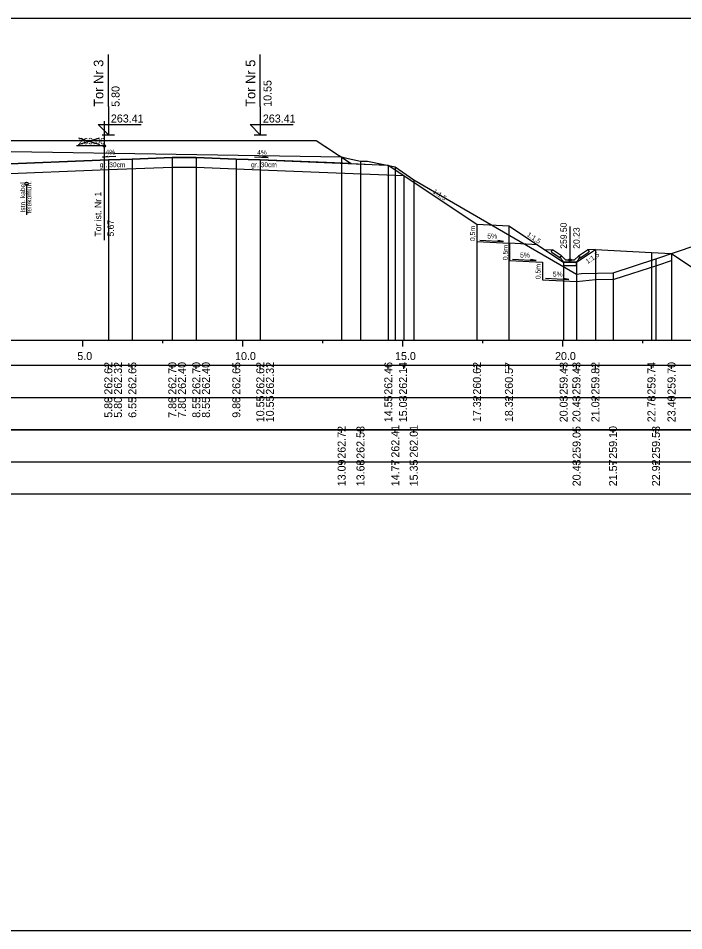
# Model space of a CAD drawing. Extents: x 6516023 to 6560129, y 5513077 to 5529206.
# Drawn here: x 6519688.7 to 6519709.5, y 5514551.66 to 5514580.16 of the extents above; entities that cross this region are included whole.
import ezdxf

# ---------------------------------------------------------------- set-up
doc = ezdxf.new("R2010")
doc.units = 0
for name, color, linetype in [('IR_default', 7, 'Continuous'), ('TOR_PRZEK_P-inne branze', 7, 'Continuous'), ('TOR_PRZEK_P-kable', 7, 'Continuous'), ('TOR_PRZEK_P-komponent', 7, 'Continuous'), ('TOR_PRZEK_P-odwodnienie', 7, 'Continuous'), ('TOR_PRZEK_P-opisy', 7, 'Continuous'), ('TOR_PRZEK_P-schodkowanie+wymiana', 7, 'Continuous'), ('TOR_PRZEK_P-tabelka istniejace', 7, 'Continuous'), ('TOR_PRZEK_P-tabelka projektowane', 7, 'Continuous'), ('TOR_PRZEK_P-teren istniejacy', 7, 'Continuous'), ('TOR_PRZEK_P-tory istniejace', 7, 'Continuous'), ('TOR_PRZEK_P-tory projektowane', 7, 'Continuous'), ('TOR_PRZEK_P-uklad odniesienia', 7, 'Continuous'), ('TOR_PRZEK_P-warstwa ochronna I', 7, 'Continuous'), ('TOR_PRZEK_P-warstwa ochronna II', 7, 'Continuous'), ('TOR_PS_T-skarpy projektowane', 7, 'Continuous'), ('TOR_RAMKI-ramka+tabelka 1', 7, 'Continuous')]:
    doc.layers.add(name, color=color, linetype=linetype)

msp = doc.modelspace()

# ---------------------------------------------------------------- linework, layer by layer
at = {"layer": 'IR_default'}
msp.add_lwpolyline([(6519687.463, 5514576.34), (6519689.2, 5514576.34), (6519689.763, 5514576.34), (6519692.407, 5514576.34), (6519693.263, 5514576.34), (6519693.569, 5514576.34), (6519694.513, 5514576.339), (6519697.157, 5514576.339), (6519698.013, 5514576.339), (6519698.279, 5514576.162), (6519699.098, 5514575.616), (6519699.978, 5514575.581), (6519700.263, 5514575.569), (6519700.42, 5514575.465), (6519700.905, 5514575.141), (6519702.605, 5514574.008), (6519703.033, 5514573.723), (6519704.033, 5514573.676), (6519705.743, 5514572.536), (6519706.143, 5514572.536), (6519706.735, 5514572.931), (6519708.488, 5514572.843), (6519709.114, 5514572.805)], dxfattribs=at)
at = {"layer": 'TOR_PRZEK_P-inne branze'}
msp.add_lwpolyline([(6519709.114, 5514572.805), (6519711.136, 5514571.457), (6519712.386, 5514571.533), (6519714.886, 5514571.583), (6519717.386, 5514571.634), (6519718.636, 5514571.559), (6519720.939, 5514573.095)], dxfattribs=at)
at = {"layer": 'TOR_PRZEK_P-kable'}
msp.add_line((6519688.959, 5514574.986), (6519688.959, 5514574.012), dxfattribs=at)
msp.add_circle((6519688.959, 5514574.986), 0.05, dxfattribs=at)
at = {"layer": 'TOR_PRZEK_P-komponent'}
msp.add_lwpolyline([(6519679.463, 5514576.34), (6519682.963, 5514576.34), (6519683.963, 5514576.34), (6519687.463, 5514576.34), (6519689.763, 5514576.34), (6519693.263, 5514576.34), (6519694.513, 5514576.339), (6519698.013, 5514576.339), (6519699.098, 5514575.616), (6519696.263, 5514575.729), (6519695.513, 5514575.759), (6519694.263, 5514575.809), (6519693.513, 5514575.81), (6519692.263, 5514575.76), (6519691.513, 5514575.73), (6519687.915, 5514575.586), (6519687.515, 5514575.659), (6519685.713, 5514575.731), (6519684.963, 5514575.761), (6519683.518, 5514575.819), (6519681.963, 5514575.756), (6519681.213, 5514575.726), (6519678.373, 5514575.613), (6519678.373, 5514575.613)], close=True, dxfattribs=at)
at = {"layer": 'TOR_PRZEK_P-odwodnienie'}
for p, q in [((6519705.943, 5514572.606), (6519705.943, 5514573.65)), ((6519705.634, 5514572.665), (6519705.373, 5514572.84)), ((6519705.678, 5514572.732), (6519705.398, 5514572.919)), ((6519705.678, 5514572.732), (6519705.67, 5514572.719)), ((6519706.208, 5514572.732), (6519706.488, 5514572.919)), ((6519706.208, 5514572.732), (6519706.216, 5514572.719)), ((6519706.252, 5514572.665), (6519706.513, 5514572.84)), ((6519705.645, 5514572.682), (6519705.634, 5514572.665)), ((6519705.636, 5514572.701), (6519705.683, 5514572.725)), ((6519705.803, 5514572.606), (6519705.683, 5514572.725)), ((6519705.753, 5514572.536), (6519706.133, 5514572.536)), ((6519705.803, 5514572.606), (6519706.083, 5514572.606)), ((6519706.083, 5514572.606), (6519706.203, 5514572.725)), ((6519706.203, 5514572.725), (6519706.251, 5514572.701)), ((6519706.241, 5514572.682), (6519706.252, 5514572.665))]:
    msp.add_line(p, q, dxfattribs=at)
for points in [[(6519705.152, 5514572.931), (6519705.398, 5514572.919)], [(6519705.348, 5514572.892), (6519705.398, 5514572.919)], [(6519705.348, 5514572.892), (6519705.373, 5514572.84)], [(6519706.735, 5514572.931), (6519706.488, 5514572.919)], [(6519706.538, 5514572.892), (6519706.488, 5514572.919)], [(6519706.538, 5514572.892), (6519706.513, 5514572.84)], [(6519705.67, 5514572.719), (6519705.635, 5514572.701)], [(6519705.635, 5514572.701), (6519705.645, 5514572.682)], [(6519705.683, 5514572.606), (6519705.636, 5514572.701)], [(6519705.753, 5514572.536), (6519705.683, 5514572.606)], [(6519706.143, 5514572.536), (6519705.743, 5514572.536), (6519705.743, 5514572.436), (6519706.143, 5514572.436), (6519706.143, 5514572.536)], [(6519706.133, 5514572.536), (6519706.203, 5514572.606)], [(6519706.203, 5514572.606), (6519706.251, 5514572.701)], [(6519706.216, 5514572.719), (6519706.251, 5514572.701)], [(6519706.251, 5514572.701), (6519706.241, 5514572.682)]]:
    msp.add_lwpolyline(points, dxfattribs=at)
msp.add_circle((6519705.943, 5514572.606), 0.035, dxfattribs=at)
at = {"layer": 'TOR_PRZEK_P-opisy'}
for points in [[(6519691.75, 5514575.835), (6519691.332, 5514575.815), (6519691.5, 5514575.844)], [(6519696.086, 5514575.828), (6519696.504, 5514575.809), (6519696.336, 5514575.837)]]:
    msp.add_lwpolyline(points, dxfattribs=at)
at = {"layer": 'TOR_PRZEK_P-schodkowanie+wymiana'}
for p, q in [((6519703.033, 5514573.723), (6519703.033, 5514573.18)), ((6519703.033, 5514573.18), (6519704.056, 5514573.129)), ((6519704.056, 5514573.129), (6519704.056, 5514572.586)), ((6519704.923, 5514573.083), (6519704.056, 5514573.129)), ((6519704.056, 5514572.586), (6519705.079, 5514572.534)), ((6519705.079, 5514572.534), (6519705.079, 5514571.991)), ((6519705.079, 5514571.991), (6519706.143, 5514571.938))]:
    msp.add_line(p, q, dxfattribs=at)
msp.add_lwpolyline([(6519706.143, 5514571.938), (6519706.735, 5514571.992), (6519707.319, 5514572.004), (6519708.692, 5514572.447), (6519709.114, 5514572.593)], dxfattribs=at)
at = {"layer": 'TOR_PRZEK_P-tabelka istniejace'}
for p, q in [((6519698.804, 5514567.206), (6519698.804, 5514567.306)), ((6519699.394, 5514567.206), (6519699.394, 5514567.306)), ((6519700.482, 5514567.206), (6519700.482, 5514567.306)), ((6519701.059, 5514567.206), (6519701.059, 5514567.306)), ((6519706.147, 5514567.206), (6519706.147, 5514567.306)), ((6519707.286, 5514567.206), (6519707.286, 5514567.306)), ((6519708.629, 5514567.206), (6519708.629, 5514567.306)), ((6519634.663, 5514566.306), (6519728.463, 5514566.306)), ((6519698.804, 5514566.206), (6519698.804, 5514566.306)), ((6519699.394, 5514566.206), (6519699.394, 5514566.306)), ((6519700.482, 5514566.206), (6519700.482, 5514566.306)), ((6519701.059, 5514566.206), (6519701.059, 5514566.306)), ((6519706.147, 5514566.206), (6519706.147, 5514566.306)), ((6519707.286, 5514566.206), (6519707.286, 5514566.306)), ((6519708.629, 5514566.206), (6519708.629, 5514566.306))]:
    msp.add_line(p, q, dxfattribs=at)
for points in [[(6519698.804, 5514575.823), (6519698.804, 5514570.306), (6519698.804, 5514570.176), (6519698.804, 5514570.106)], [(6519699.394, 5514575.69), (6519699.394, 5514570.306), (6519699.394, 5514570.176), (6519699.394, 5514570.106)], [(6519700.482, 5514575.519), (6519700.482, 5514570.306), (6519700.482, 5514570.176), (6519700.482, 5514570.106)], [(6519701.059, 5514575.113), (6519701.059, 5514570.306), (6519701.059, 5514570.176), (6519701.059, 5514570.106)], [(6519708.629, 5514572.637), (6519708.629, 5514570.306), (6519708.629, 5514570.176), (6519708.629, 5514570.106)], [(6519707.286, 5514572.203), (6519707.286, 5514570.306), (6519707.286, 5514570.176), (6519707.286, 5514570.106)], [(6519706.147, 5514572.158), (6519706.147, 5514570.306), (6519706.147, 5514570.176), (6519706.147, 5514570.106)]]:
    msp.add_lwpolyline(points, dxfattribs=at)
msp.add_lwpolyline([(6519634.663, 5514567.306), (6519634.663, 5514565.306), (6519728.463, 5514565.306), (6519728.463, 5514567.306)], close=True, dxfattribs=at)
at = {"layer": 'TOR_PRZEK_P-tabelka projektowane'}
for p, q in [((6519691.513, 5514569.206), (6519691.513, 5514569.306)), ((6519691.513, 5514569.206), (6519691.513, 5514569.306)), ((6519692.263, 5514569.206), (6519692.263, 5514569.306)), ((6519693.513, 5514569.206), (6519693.513, 5514569.306)), ((6519693.513, 5514569.206), (6519693.513, 5514569.306)), ((6519694.263, 5514569.206), (6519694.263, 5514569.306)), ((6519694.263, 5514569.206), (6519694.263, 5514569.306)), ((6519695.513, 5514569.206), (6519695.513, 5514569.306)), ((6519696.263, 5514569.206), (6519696.263, 5514569.306)), ((6519696.263, 5514569.206), (6519696.263, 5514569.306)), ((6519700.263, 5514569.206), (6519700.263, 5514569.306)), ((6519700.746, 5514569.206), (6519700.746, 5514569.306)), ((6519703.033, 5514569.206), (6519703.033, 5514569.306)), ((6519704.033, 5514569.206), (6519704.033, 5514569.306)), ((6519705.743, 5514569.206), (6519705.743, 5514569.306)), ((6519706.143, 5514569.206), (6519706.143, 5514569.306)), ((6519706.735, 5514569.206), (6519706.735, 5514569.306)), ((6519708.488, 5514569.206), (6519708.488, 5514569.306)), ((6519709.114, 5514569.206), (6519709.114, 5514569.306)), ((6519634.663, 5514568.306), (6519728.463, 5514568.306)), ((6519691.513, 5514568.206), (6519691.513, 5514568.306)), ((6519691.513, 5514568.206), (6519691.513, 5514568.306)), ((6519692.263, 5514568.206), (6519692.263, 5514568.306)), ((6519693.513, 5514568.206), (6519693.513, 5514568.306)), ((6519693.513, 5514568.206), (6519693.513, 5514568.306)), ((6519694.263, 5514568.206), (6519694.263, 5514568.306)), ((6519694.263, 5514568.206), (6519694.263, 5514568.306)), ((6519695.513, 5514568.206), (6519695.513, 5514568.306)), ((6519696.263, 5514568.206), (6519696.263, 5514568.306)), ((6519696.263, 5514568.206), (6519696.263, 5514568.306)), ((6519700.263, 5514568.206), (6519700.263, 5514568.306)), ((6519700.746, 5514568.206), (6519700.746, 5514568.306)), ((6519703.033, 5514568.206), (6519703.033, 5514568.306)), ((6519704.033, 5514568.206), (6519704.033, 5514568.306)), ((6519705.743, 5514568.206), (6519705.743, 5514568.306)), ((6519706.143, 5514568.206), (6519706.143, 5514568.306)), ((6519706.735, 5514568.206), (6519706.735, 5514568.306)), ((6519708.488, 5514568.206), (6519708.488, 5514568.306)), ((6519709.114, 5514568.206), (6519709.114, 5514568.306))]:
    msp.add_line(p, q, dxfattribs=at)
for points in [[(6519691.513, 5514575.73), (6519691.513, 5514570.306), (6519691.513, 5514570.176), (6519691.513, 5514570.106)], [(6519692.263, 5514575.76), (6519692.263, 5514570.306), (6519692.263, 5514570.176), (6519692.263, 5514570.106)], [(6519693.513, 5514575.81), (6519693.513, 5514570.306), (6519693.513, 5514570.176), (6519693.513, 5514570.106)], [(6519694.263, 5514575.809), (6519694.263, 5514570.306), (6519694.263, 5514570.176), (6519694.263, 5514570.106)], [(6519695.513, 5514575.759), (6519695.513, 5514570.306), (6519695.513, 5514570.176), (6519695.513, 5514570.106)], [(6519696.263, 5514575.729), (6519696.263, 5514570.306), (6519696.263, 5514570.176), (6519696.263, 5514570.106)], [(6519691.513, 5514575.43), (6519691.513, 5514570.306), (6519691.513, 5514570.176), (6519691.513, 5514570.106)], [(6519693.513, 5514575.51), (6519693.513, 5514570.306), (6519693.513, 5514570.176), (6519693.513, 5514570.106)], [(6519694.263, 5514575.509), (6519694.263, 5514570.306), (6519694.263, 5514570.176), (6519694.263, 5514570.106)], [(6519696.263, 5514575.427), (6519696.263, 5514570.306), (6519696.263, 5514570.176), (6519696.263, 5514570.106)], [(6519700.263, 5514575.569), (6519700.263, 5514570.306), (6519700.263, 5514570.176), (6519700.263, 5514570.106)], [(6519700.746, 5514575.248), (6519700.746, 5514570.306), (6519700.746, 5514570.176), (6519700.746, 5514570.106)], [(6519703.033, 5514573.723), (6519703.033, 5514570.306), (6519703.033, 5514570.176), (6519703.033, 5514570.106)], [(6519704.033, 5514573.676), (6519704.033, 5514570.306), (6519704.033, 5514570.176), (6519704.033, 5514570.106)], [(6519706.735, 5514572.931), (6519706.735, 5514570.306), (6519706.735, 5514570.176), (6519706.735, 5514570.106)], [(6519708.488, 5514572.843), (6519708.488, 5514570.306), (6519708.488, 5514570.176), (6519708.488, 5514570.106)], [(6519709.114, 5514572.805), (6519709.114, 5514570.306), (6519709.114, 5514570.176), (6519709.114, 5514570.106)], [(6519705.743, 5514572.536), (6519705.743, 5514570.306), (6519705.743, 5514570.176), (6519705.743, 5514570.106)], [(6519706.143, 5514572.536), (6519706.143, 5514570.306), (6519706.143, 5514570.176), (6519706.143, 5514570.106)]]:
    msp.add_lwpolyline(points, dxfattribs=at)
msp.add_lwpolyline([(6519634.663, 5514569.306), (6519634.663, 5514567.306), (6519728.463, 5514567.306), (6519728.463, 5514569.306)], close=True, dxfattribs=at)
at = {"layer": 'TOR_PRZEK_P-teren istniejacy'}
msp.add_lwpolyline([(6519667.663, 5514572.624), (6519671.602, 5514572.885), (6519673.749, 5514573.026), (6519673.863, 5514573.081), (6519678.833, 5514575.425), (6519678.834, 5514575.426), (6519678.834, 5514575.426), (6519679.211, 5514575.5), (6519679.305, 5514575.581), (6519680.243, 5514576.128), (6519683.296, 5514576.079), (6519698.804, 5514575.823), (6519698.912, 5514575.799), (6519699.394, 5514575.69), (6519699.611, 5514575.688), (6519700.482, 5514575.519), (6519701.059, 5514575.113), (6519706.147, 5514572.158), (6519706.303, 5514572.183), (6519707.286, 5514572.203), (6519708.629, 5514572.637), (6519709.881, 5514573.07)], dxfattribs=at)
at = {"layer": 'TOR_PRZEK_P-tory istniejace'}
for p, q in [((6519691.384, 5514576.944), (6519691.384, 5514573.224)), ((6519691.385, 5514576.169), (6519690.519, 5514576.169)), ((6519690.585, 5514576.216), (6519691.237, 5514576.419)), ((6519690.585, 5514576.419), (6519691.237, 5514576.216))]:
    msp.add_line(p, q, dxfattribs=at)
msp.add_circle((6519691.385, 5514576.169), 0.035, dxfattribs=at)
at = {"layer": 'TOR_PRZEK_P-tory projektowane'}
for p, q in [((6519691.513, 5514577.397), (6519691.513, 5514579.029)), ((6519696.263, 5514577.397), (6519696.263, 5514579.029)), ((6519691.513, 5514577.397), (6519691.513, 5514576.52)), ((6519696.263, 5514577.397), (6519696.263, 5514576.519)), ((6519691.513, 5514576.52), (6519691.194, 5514576.839)), ((6519691.194, 5514576.839), (6519692.538, 5514576.839)), ((6519696.263, 5514576.519), (6519695.944, 5514576.839)), ((6519695.944, 5514576.839), (6519697.288, 5514576.839)), ((6519691.321, 5514576.52), (6519691.705, 5514576.52)), ((6519696.071, 5514576.519), (6519696.455, 5514576.519))]:
    msp.add_line(p, q, dxfattribs=at)
at = {"layer": 'TOR_PRZEK_P-uklad odniesienia'}
for p, q in [((6519638.463, 5514570.106), (6519728.463, 5514570.106)), ((6519690.713, 5514569.906), (6519690.713, 5514570.106)), ((6519693.213, 5514570.006), (6519693.213, 5514570.106)), ((6519695.713, 5514569.906), (6519695.713, 5514570.106)), ((6519698.213, 5514570.006), (6519698.213, 5514570.106)), ((6519700.713, 5514569.906), (6519700.713, 5514570.106)), ((6519703.213, 5514570.006), (6519703.213, 5514570.106)), ((6519705.713, 5514569.906), (6519705.713, 5514570.106)), ((6519708.213, 5514570.006), (6519708.213, 5514570.106))]:
    msp.add_line(p, q, dxfattribs=at)
at = {"layer": 'TOR_PRZEK_P-warstwa ochronna I'}
msp.add_lwpolyline([(6519687.915, 5514575.286), (6519691.513, 5514575.43), (6519693.513, 5514575.51), (6519694.263, 5514575.509), (6519696.263, 5514575.427), (6519700.746, 5514575.248)], dxfattribs=at)
at = {"layer": 'TOR_PRZEK_P-warstwa ochronna II'}
msp.add_lwpolyline([(6519687.915, 5514575.586), (6519691.513, 5514575.73), (6519692.263, 5514575.76), (6519693.513, 5514575.81), (6519694.263, 5514575.809), (6519695.513, 5514575.759), (6519696.263, 5514575.729), (6519700.263, 5514575.569), (6519703.033, 5514573.723), (6519704.033, 5514573.676), (6519705.743, 5514572.536), (6519706.143, 5514572.536), (6519706.735, 5514572.931), (6519708.488, 5514572.843), (6519709.114, 5514572.805)], dxfattribs=at)
at = {"layer": 'TOR_PS_T-skarpy projektowane'}
for points in [[(6519703.126, 5514573.224), (6519703.861, 5514573.185), (6519703.689, 5514573.215)], [(6519704.149, 5514572.63), (6519704.884, 5514572.59), (6519704.711, 5514572.621)], [(6519705.172, 5514572.036), (6519705.907, 5514571.996), (6519705.734, 5514572.027)]]:
    msp.add_lwpolyline(points, dxfattribs=at)
at = {"layer": 'TOR_RAMKI-ramka+tabelka 1'}
msp.add_lwpolyline([(6519632.013, 5514580.156), (6519879.513, 5514580.156), (6519879.513, 5514551.656), (6519632.013, 5514551.656)], close=True, dxfattribs=at)

# ---------------------------------------------------------------- texts
at = {"layer": 'TOR_PRZEK_P-kable'}
for s, height, p in [('telekomun.', 0.15, (6519689.109, 5514574.06)), ('Istn. kabel', 0.14999, (6519688.914, 5514574.088))]:
    msp.add_text(s, height=height, rotation=90.0511, dxfattribs=at).set_placement(p)
at = {"layer": 'TOR_PRZEK_P-odwodnienie'}
for s, p in [('259.50', (6519705.843, 5514572.956)), ('20.23', (6519706.243, 5514572.956))]:
    msp.add_text(s, height=0.2, rotation=90, dxfattribs=at).set_placement(p)
at = {"layer": 'TOR_PRZEK_P-opisy'}
for s, rotation, p in [('4%', 0.1515, (6519691.427, 5514575.9)), ('4%', 359.8485, (6519696.165, 5514575.894)), ('1:1,5', 325.9299, (6519701.639, 5514574.71)), ('1:1,5', 325.9299, (6519704.583, 5514573.364)), ('1:1,5', 34.0701, (6519706.494, 5514572.48))]:
    msp.add_text(s, height=0.15, rotation=rotation, dxfattribs=at).set_placement(p)
at = {"layer": 'TOR_PRZEK_P-schodkowanie+wymiana'}
for p in [(6519702.975, 5514573.196), (6519703.998, 5514572.601), (6519705.021, 5514572.007)]:
    msp.add_text('0,5m', height=0.1545, rotation=90, dxfattribs=at).set_placement(p)
at = {"layer": 'TOR_PRZEK_P-tabelka istniejace'}
for s, p in [('262.72', (6519698.929, 5514566.4)), ('262.58', (6519699.519, 5514566.398)), ('262.41', (6519700.607, 5514566.433)), ('262.01', (6519701.184, 5514566.433)), ('259.05', (6519706.272, 5514566.397)), ('259.10', (6519707.411, 5514566.398)), ('259.53', (6519708.754, 5514566.398)), ('13.09', (6519698.929, 5514565.538)), ('13.68', (6519699.519, 5514565.538)), ('14.77', (6519700.607, 5514565.538)), ('15.35', (6519701.184, 5514565.537)), ('20.43', (6519706.272, 5514565.538)), ('21.57', (6519707.411, 5514565.538)), ('22.92', (6519708.754, 5514565.54))]:
    msp.add_text(s, height=0.25, rotation=90, dxfattribs=at).set_placement(p)
at = {"layer": 'TOR_PRZEK_P-tabelka projektowane'}
for s, p in [('262.62', (6519691.638, 5514568.4)), ('262.32', (6519691.938, 5514568.4)), ('262.65', (6519692.388, 5514568.397)), ('262.70', (6519693.638, 5514568.398)), ('262.40', (6519693.938, 5514568.398)), ('262.70', (6519694.388, 5514568.398)), ('262.40', (6519694.688, 5514568.398)), ('262.65', (6519695.638, 5514568.397)), ('262.62', (6519696.388, 5514568.4)), ('262.32', (6519696.688, 5514568.4)), ('262.46', (6519700.388, 5514568.398)), ('262.14', (6519700.848, 5514568.399)), ('260.62', (6519703.158, 5514568.4)), ('260.57', (6519704.158, 5514568.398)), ('259.43', (6519705.868, 5514568.398)), ('259.43', (6519706.268, 5514568.398)), ('259.82', (6519706.86, 5514568.4)), ('259.74', (6519708.613, 5514568.399)), ('259.70', (6519709.239, 5514568.398)), ('5.80', (6519691.638, 5514567.678)), ('5.80', (6519691.938, 5514567.678)), ('6.55', (6519692.388, 5514567.677)), ('7.80', (6519693.638, 5514567.678)), ('7.80', (6519693.938, 5514567.678)), ('8.55', (6519694.388, 5514567.677)), ('8.55', (6519694.688, 5514567.677)), ('9.80', (6519695.638, 5514567.678)), ('10.55', (6519696.388, 5514567.537)), ('10.55', (6519696.688, 5514567.537)), ('14.55', (6519700.388, 5514567.537)), ('15.03', (6519700.848, 5514567.538)), ('17.32', (6519703.158, 5514567.54)), ('18.32', (6519704.158, 5514567.54)), ('20.03', (6519705.868, 5514567.538)), ('20.43', (6519706.268, 5514567.538)), ('21.02', (6519706.86, 5514567.54)), ('22.78', (6519708.613, 5514567.538)), ('23.40', (6519709.239, 5514567.538))]:
    msp.add_text(s, height=0.25, rotation=90, dxfattribs=at).set_placement(p)
at = {"layer": 'TOR_PRZEK_P-tory istniejace'}
msp.add_text('263.06', height=0.2, dxfattribs=at).set_placement((6519690.585, 5514576.219))
for s, rotation, p in [('Tor ist. Nr 1', 90.0511, (6519691.291, 5514573.339)), ('5.67', 90, (6519691.685, 5514573.339))]:
    msp.add_text(s, height=0.2, rotation=rotation, dxfattribs=at).set_placement(p)
at = {"layer": 'TOR_PRZEK_P-tory projektowane'}
for s, height, p in [('Tor Nr 3', 0.3, (6519691.358, 5514577.391)), ('Tor Nr 5', 0.3, (6519696.108, 5514577.391)), ('10.55', 0.25, (6519696.613, 5514577.389)), ('5.80', 0.25, (6519691.863, 5514577.39))]:
    msp.add_text(s, height=height, rotation=90, dxfattribs=at).set_placement(p)
for p in [(6519691.593, 5514576.9), (6519696.343, 5514576.899)]:
    msp.add_text('263.41', height=0.25, dxfattribs=at).set_placement(p)
at = {"layer": 'TOR_PRZEK_P-uklad odniesienia'}
for s, p in [('5.0', (6519690.544, 5514569.481)), ('10.0', (6519695.474, 5514569.481)), ('15.0', (6519700.474, 5514569.481)), ('20.0', (6519705.474, 5514569.481))]:
    msp.add_text(s, height=0.25, dxfattribs=at).set_placement(p)
at = {"layer": 'TOR_PRZEK_P-warstwa ochronna I'}
for p in [(6519691.242, 5514575.505), (6519695.974, 5514575.505)]:
    msp.add_text('gr. 30cm', height=0.15, dxfattribs=at).set_placement(p)
at = {"layer": 'TOR_PS_T-skarpy projektowane'}
for p in [(6519703.358, 5514573.276), (6519704.381, 5514572.682), (6519705.404, 5514572.087)]:
    msp.add_text('5%', height=0.1545, dxfattribs=at).set_placement(p)

doc.saveas('drawing.dxf')
